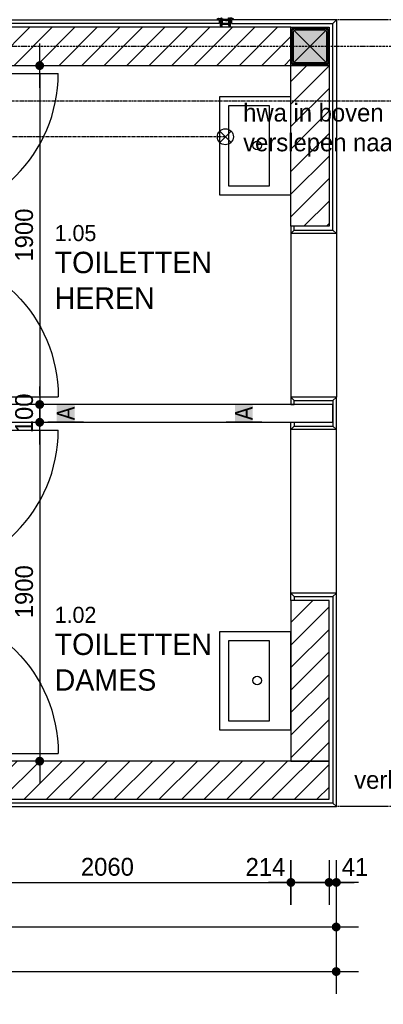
# Model space of a CAD drawing. Header units: millimetres. Extents: x -297000 to 504135, y -166520 to 252050.
# Tile 385 of 416: x 85121 to 87162, y 15654 to 21175. Entities that reach past the tile are written whole.
import ezdxf
from ezdxf.lldxf.tags import DXFTag

# ---------------------------------------------------------------- set-up
doc = ezdxf.new("R2010")
doc.units = ezdxf.units.MM
doc.header["$MEASUREMENT"] = 0
for name, pattern in [('ACAD_ISO10W100', [18, 12, -3, 0, -3]), ('CENTER', [50.8, 31.75, -6.35, 6.35, -6.35]), ('HIDDEN', [0.375, 0.25, -0.125])]:
    doc.linetypes.add(name, pattern=pattern)
doc.layers.get('Defpoints').update_dxf_attribs({"color": 6})
for name, color, linetype in [('010_D0050_D', 1, 'Continuous'), ('010_T0050_T', 4, 'Continuous'), ('010_T0100_T', 4, 'Continuous'), ('040_AXPRI_B', 9, 'CENTER'), ('068_HATCH_H', 8, 'Continuous'), ('210_WALEX_E', 2, 'Continuous'), ('210_WALEX_G', 2, 'Continuous'), ('220_WALIN_E', 1, 'Continuous'), ('220_WALIN_G', 1, 'Continuous'), ('299_CONCR_H', 251, 'Continuous'), ('299_STEEL_G', 3, 'Continuous'), ('320_DOORS_E', 8, 'Continuous'), ('320_DOORS_G', 2, 'Continuous'), ('410_WAFEX_G', 1, 'Continuous'), ('420_WAFIN_G', 1, 'Continuous'), ('520_DRAIN_E', 8, 'Continuous'), ('520_DRAIN_G', 2, 'Continuous'), ('740_SANIT_G', 1, 'Continuous')]:
    doc.layers.add(name, color=color, linetype=linetype)
doc.styles.add('VMX 1 SMALL 100', font='unvr55w.TTF', dxfattribs={"height": 100})
doc.styles.add('VMX 2 MEDIUM 50', font='unvr55w.TTF', dxfattribs={"height": 100})
tags = doc.linetypes.add('Xref BG$0$SMALL', pattern=[0.19, 0.125, -0.065]).pattern_tags.tags
tags[6:7] = [DXFTag(74, 4), DXFTag(75, 0), DXFTag(340, '0'), DXFTag(46, 1.0), DXFTag(50, 0.0), DXFTag(44, 0.0), DXFTag(45, 0.0)]
tags[4:5] = [DXFTag(74, 4), DXFTag(75, 0), DXFTag(340, '0'), DXFTag(46, 1.0), DXFTag(50, 0.0), DXFTag(44, 0.0), DXFTag(45, 0.0)]
doc.dimstyles.new('VMX 50', dxfattribs={"dimscale": 50, "dimtxt": 1, "dimasz": 1, "dimexe": 2, "dimexo": 2, "dimgap": 0.7, "dimtad": 1, "dimdec": 0, "dimdsep": 46, "dimtxsty": 'VMX 2 MEDIUM 50', "dimblk1": 'VMX-DIM-ARROW', "dimblk2": 'VMX-DIM-ARROW', "dimsah": 1, "dimcen": 1, "dimdle": 2, "dimse1": 1, "dimse2": 1, "dimclrd": 256, "dimclre": 256, "dimclrt": 256, "dimadec": 0, "dimazin": 0, "dimtm": 1e-09, "dimtfac": 1, "dimtdec": 0, "dimtmove": 2, "dimatfit": 2, "dimldrblk": 'VMX-DIM-ARROW', "dimfxl": 0, "dimtolj": 2, "dimlwd": -1, "dimarcsym": 0})

# ---------------------------------------------------------------- blocks, each defined once
blk = doc.blocks.new('VMX-DIM-ARROW')
h = blk.add_hatch(color=256)
edge = h.paths.add_edge_path()
edge.add_arc((0, 0), 0.5, 0, 360)
for p, q in [((0, 2.5), (0, -2.5)), ((-2.5, 0), (2.5, 0))]:
    blk.add_line(p, q)
blk = doc.blocks.new('*D325')
at = {"layer": '010_D0050_D'}
blk.add_line((77476, 21675), (86804, 21675), dxfattribs=at)
at = {"layer": 'Defpoints', "color": 0}
for p in [(86854, 21675), (77426, 21173), (86854, 19482)]:
    blk.add_point(p, dxfattribs=at)
at = {"layer": '010_D0050_D', "xscale": 50, "yscale": 50, "zscale": 50, "rotation": 180}
blk.add_blockref('VMX-DIM-ARROW', (77426, 21675), dxfattribs=at)
at = {"layer": '010_D0050_D', "xscale": 50, "yscale": 50, "zscale": 50}
blk.add_blockref('VMX-DIM-ARROW', (86854, 21675), dxfattribs=at)
at = {"layer": '010_D0050_D', "insert": (82140, 21761.9), "char_height": 100, "attachment_point": 5, "style": 'VMX 2 MEDIUM 50'}
blk.add_mtext('\\A2;9428', dxfattribs=at)
blk = doc.blocks.new('*D326')
at = {"layer": '010_D0050_D'}
blk.add_line((86904, 21675), (88999, 21675), dxfattribs=at)
at = {"layer": 'Defpoints', "color": 0}
for p in [(89049, 21675), (86854, 19482), (89049, 19482)]:
    blk.add_point(p, dxfattribs=at)
at = {"layer": '010_D0050_D', "xscale": 50, "yscale": 50, "zscale": 50, "rotation": 180}
blk.add_blockref('VMX-DIM-ARROW', (86854, 21675), dxfattribs=at)
at = {"layer": '010_D0050_D', "xscale": 50, "yscale": 50, "zscale": 50}
blk.add_blockref('VMX-DIM-ARROW', (89049, 21675), dxfattribs=at)
at = {"layer": '010_D0050_D', "insert": (87951.5, 21761.9), "char_height": 100, "attachment_point": 5, "style": 'VMX 2 MEDIUM 50'}
blk.add_mtext('\\A2;2195', dxfattribs=at)
blk = doc.blocks.new('*D368')
at = {"layer": '010_D0050_D'}
blk.add_line((79828, 12072.2), (86848, 12072.2), dxfattribs=at)
at = {"layer": 'Defpoints', "color": 0}
for p in [(86898, 16762), (79778, 12952), (86898, 12072.2)]:
    blk.add_point(p, dxfattribs=at)
at = {"layer": '010_D0050_D', "xscale": 50, "yscale": 50, "zscale": 50, "rotation": 180}
blk.add_blockref('VMX-DIM-ARROW', (79778, 12072.2), dxfattribs=at)
at = {"layer": '010_D0050_D', "xscale": 50, "yscale": 50, "zscale": 50}
blk.add_blockref('VMX-DIM-ARROW', (86898, 12072.2), dxfattribs=at)
at = {"layer": '010_D0050_D', "insert": (83338, 12159.1), "char_height": 100, "attachment_point": 5, "style": 'VMX 2 MEDIUM 50'}
blk.add_mtext('\\A2;7120', dxfattribs=at)
blk = doc.blocks.new('*D369')
at = {"layer": '010_D0050_D'}
blk.add_line((86948, 12072.2), (88998, 12072.2), dxfattribs=at)
at = {"layer": 'Defpoints', "color": 0}
for p in [(86898, 16762), (89048, 13105), (89048, 12072.2)]:
    blk.add_point(p, dxfattribs=at)
at = {"layer": '010_D0050_D', "xscale": 50, "yscale": 50, "zscale": 50, "rotation": 180}
blk.add_blockref('VMX-DIM-ARROW', (86898, 12072.2), dxfattribs=at)
at = {"layer": '010_D0050_D', "xscale": 50, "yscale": 50, "zscale": 50}
blk.add_blockref('VMX-DIM-ARROW', (89048, 12072.2), dxfattribs=at)
at = {"layer": '010_D0050_D', "insert": (87973, 12159.1), "char_height": 100, "attachment_point": 5, "style": 'VMX 2 MEDIUM 50'}
blk.add_mtext('\\A2;2150', dxfattribs=at)
blk = doc.blocks.new('*D432')
at = {"layer": '010_D0050_D'}
blk.add_line((82837, 16087), (86847, 16087), dxfattribs=at)
at = {"layer": 'Defpoints', "color": 0}
for p in [(82787, 16762), (86897, 16587), (86897, 16087)]:
    blk.add_point(p, dxfattribs=at)
at = {"layer": '010_D0050_D', "xscale": 50, "yscale": 50, "zscale": 50, "rotation": 180}
blk.add_blockref('VMX-DIM-ARROW', (82787, 16087), dxfattribs=at)
at = {"layer": '010_D0050_D', "xscale": 50, "yscale": 50, "zscale": 50}
blk.add_blockref('VMX-DIM-ARROW', (86897, 16087), dxfattribs=at)
at = {"layer": '010_D0050_D', "insert": (84842, 16173.9), "char_height": 100, "attachment_point": 5, "style": 'VMX 2 MEDIUM 50'}
blk.add_mtext('\\A2;4110', dxfattribs=at)
blk = doc.blocks.new('*D433')
at = {"layer": '010_D0050_D'}
blk.add_line((77477, 15837), (86847, 15837), dxfattribs=at)
at = {"layer": 'Defpoints', "color": 0}
for p in [(77427, 16542), (86897, 16542), (86897, 15837)]:
    blk.add_point(p, dxfattribs=at)
at = {"layer": '010_D0050_D', "xscale": 50, "yscale": 50, "zscale": 50, "rotation": 180}
blk.add_blockref('VMX-DIM-ARROW', (77427, 15837), dxfattribs=at)
at = {"layer": '010_D0050_D', "xscale": 50, "yscale": 50, "zscale": 50}
blk.add_blockref('VMX-DIM-ARROW', (86897, 15837), dxfattribs=at)
at = {"layer": '010_D0050_D', "insert": (82162, 15923.9), "char_height": 100, "attachment_point": 5, "style": 'VMX 2 MEDIUM 50'}
blk.add_mtext('\\A2;9470', dxfattribs=at)
blk = doc.blocks.new('*D438')
at = {"layer": '010_D0050_D'}
blk.add_line((84633, 16337), (86593, 16337), dxfattribs=at)
at = {"layer": 'Defpoints', "color": 0}
for p in [(86643, 16685.5), (84583, 16636), (86643, 16337)]:
    blk.add_point(p, dxfattribs=at)
at = {"layer": '010_D0050_D', "xscale": 50, "yscale": 50, "zscale": 50, "rotation": 180}
blk.add_blockref('VMX-DIM-ARROW', (84583, 16337), dxfattribs=at)
at = {"layer": '010_D0050_D', "xscale": 50, "yscale": 50, "zscale": 50}
blk.add_blockref('VMX-DIM-ARROW', (86643, 16337), dxfattribs=at)
at = {"layer": '010_D0050_D', "insert": (85613, 16423.9), "char_height": 100, "attachment_point": 5, "style": 'VMX 2 MEDIUM 50'}
blk.add_mtext('\\A2;2060', dxfattribs=at)
blk = doc.blocks.new('*D439')
at = {"layer": '010_D0050_D'}
blk.add_line((86693, 16337), (86807, 16337), dxfattribs=at)
at = {"layer": 'Defpoints', "color": 0}
for p in [(86643, 16685.5), (86857, 16712), (86857, 16337)]:
    blk.add_point(p, dxfattribs=at)
at = {"layer": '010_D0050_D', "xscale": 50, "yscale": 50, "zscale": 50, "rotation": 180}
blk.add_blockref('VMX-DIM-ARROW', (86643, 16337), dxfattribs=at)
at = {"layer": '010_D0050_D', "xscale": 50, "yscale": 50, "zscale": 50}
blk.add_blockref('VMX-DIM-ARROW', (86857, 16337), dxfattribs=at)
at = {"layer": '010_D0050_D', "insert": (86500, 16423.9), "char_height": 100, "attachment_point": 5, "style": 'VMX 2 MEDIUM 50'}
blk.add_mtext('\\A2;214', dxfattribs=at)
blk = doc.blocks.new('*D440')
at = {"layer": '010_D0050_D'}
for p, q in [((86807, 16337), (86757, 16337)), ((86857, 16337), (86898, 16337)), ((86948, 16337), (86998, 16337))]:
    blk.add_line(p, q, dxfattribs=at)
at = {"layer": 'Defpoints', "color": 0}
for p in [(86857, 16712), (86898, 16685.5), (86898, 16337)]:
    blk.add_point(p, dxfattribs=at)
at = {"layer": '010_D0050_D', "xscale": 50, "yscale": 50, "zscale": 50}
blk.add_blockref('VMX-DIM-ARROW', (86857, 16337), dxfattribs=at)
at = {"layer": '010_D0050_D', "xscale": 50, "yscale": 50, "zscale": 50, "rotation": 180}
blk.add_blockref('VMX-DIM-ARROW', (86898, 16337), dxfattribs=at)
at = {"layer": '010_D0050_D', "insert": (87002.5, 16423.9), "char_height": 100, "attachment_point": 5, "style": 'VMX 2 MEDIUM 50'}
blk.add_mtext('\\A2;41', dxfattribs=at)
blk = doc.blocks.new('*D452')
at = {"layer": '010_D0050_D'}
blk.add_line((85233, 20867), (85233, 19067), dxfattribs=at)
at = {"layer": 'Defpoints', "color": 0}
for p in [(83041, 20917), (83041, 19017), (85233, 19017)]:
    blk.add_point(p, dxfattribs=at)
at = {"layer": '010_D0050_D', "xscale": 50, "yscale": 50, "zscale": 50}
for p, rotation in [((85233, 20917), 90), ((85233, 19017), 270)]:
    blk.add_blockref('VMX-DIM-ARROW', p, dxfattribs=dict(at, rotation=rotation))
at = {"layer": '010_D0050_D', "insert": (85146.1, 19967), "char_height": 100, "attachment_point": 5, "rotation": 90, "style": 'VMX 2 MEDIUM 50'}
blk.add_mtext('\\A2;1900', dxfattribs=at)
blk = doc.blocks.new('*D453')
at = {"layer": '010_D0050_D'}
for p, q in [((85233, 19067), (85233, 19117)), ((85233, 19017), (85233, 18917)), ((85233, 18867), (85233, 18817))]:
    blk.add_line(p, q, dxfattribs=at)
at = {"layer": 'Defpoints', "color": 0}
for p in [(83441, 19017), (83441, 18917), (85233, 18917)]:
    blk.add_point(p, dxfattribs=at)
at = {"layer": '010_D0050_D', "xscale": 50, "yscale": 50, "zscale": 50}
for p, rotation in [((85233, 19017), 270), ((85233, 18917), 90)]:
    blk.add_blockref('VMX-DIM-ARROW', p, dxfattribs=dict(at, rotation=rotation))
at = {"layer": '010_D0050_D', "insert": (85146.1, 18967), "char_height": 100, "attachment_point": 5, "rotation": 90, "style": 'VMX 2 MEDIUM 50'}
blk.add_mtext('\\A2;100', dxfattribs=at)
blk = doc.blocks.new('*D454')
at = {"layer": '010_D0050_D'}
blk.add_line((85233, 18867), (85233, 17067), dxfattribs=at)
at = {"layer": 'Defpoints', "color": 0}
for p in [(83041, 18917), (83041, 17017), (85233, 17017)]:
    blk.add_point(p, dxfattribs=at)
at = {"layer": '010_D0050_D', "xscale": 50, "yscale": 50, "zscale": 50}
for p, rotation in [((85233, 18917), 90), ((85233, 17017), 270)]:
    blk.add_blockref('VMX-DIM-ARROW', p, dxfattribs=dict(at, rotation=rotation))
at = {"layer": '010_D0050_D', "insert": (85146.1, 17967), "char_height": 100, "attachment_point": 5, "rotation": 90, "style": 'VMX 2 MEDIUM 50'}
blk.add_mtext('\\A2;1900', dxfattribs=at)
blk = doc.blocks.new('GRID01')
at = {"layer": '040_AXPRI_B', "linetype": 'ACAD_ISO10W100'}
blk.add_line((3742, 11600), (-26942, 11600), dxfattribs=at)
blk = doc.blocks.new('WASTAFEL')
at = {"layer": '740_SANIT_G'}
for points in [[(275, 400), (-275, 400), (-275, 0), (275, 0)], [(225, 350), (-225, 350), (-225, 120), (225, 120)]]:
    blk.add_lwpolyline(points, close=True, dxfattribs=at)
blk.add_circle((1.5, 189.7), 24.3, dxfattribs=at)
blk = doc.blocks.new('*U1218')
at = {"layer": '068_HATCH_H'}
h = blk.add_hatch(dxfattribs=at)
h.set_pattern_fill('PLAST', color=256, scale=500, angle=180, style=0)
h.set_pattern_definition([(180, (0, 2838), (-2e-14, -125), []), (180, (-2e-15, 2822.38), (-2e-14, -125), []), (180, (-4e-15, 2806.75), (-2e-14, -125), [])])
h.paths.add_polyline_path([(0, 2838), (100, 2838), (100, 3838), (0, 3838)])
at = {"layer": '220_WALIN_G', "ltscale": 10}
for p, q in [((0, 2400), (0, 2600)), ((100, 2400), (100, 2600)), ((0, 1400), (0, 1600)), ((100, 1400), (100, 1600)), ((0, 400), (0, 600)), ((100, 400), (100, 600))]:
    blk.add_line(p, q, dxfattribs=at)
blk.add_lwpolyline([(0, 0), (100, 0), (100, 3838), (0, 3838)], close=True, dxfattribs=at)
at = {"layer": '220_WALIN_E', "ltscale": 10, "char_height": 100, "width": 100, "attachment_point": 5, "style": 'VMX 1 SMALL 100', "bg_fill": 1, "box_fill_scale": 1, "bg_fill_color": 255, "bg_fill_transparency": 0}
for insert in [(50, 2500), (50, 1500), (50, 500)]:
    blk.add_mtext('{\\fUnivers Condensed|b0|i0|c0|p34;A}', dxfattribs=dict(at, insert=insert))
blk = doc.blocks.new('K200x200x8+BETON')
at = {"layer": '299_CONCR_H'}
h = blk.add_hatch(color=256, dxfattribs=at)
edge = h.paths.add_edge_path()
edge.add_line((-92, -84), (-92, 84))
edge.add_arc((-84, 84), 8, 90, 180, ccw=False)
edge.add_line((-84, 92), (84, 92))
edge.add_arc((84, 84), 8, 0, 90, ccw=False)
edge.add_line((92, 84), (92, -84))
edge.add_arc((84, -84), 8, -90, 0, ccw=False)
edge.add_line((84, -92), (-84, -92))
edge.add_arc((-84, -84), 8, 180, 270, ccw=False)
at = {"layer": '299_STEEL_G'}
for points in [[(-100, -88), (-100, 88, -0.414214), (-88, 100), (88, 100, -0.414214), (100, 88), (100, -88, -0.414214), (88, -100), (-88, -100, -0.414214)], [(-92, -84), (-92, 84, -0.414214), (-84, 92), (84, 92, -0.414214), (92, 84), (92, -84, -0.414214), (84, -92), (-84, -92, -0.414214)]]:
    blk.add_lwpolyline(points, format="xyb", close=True, dxfattribs=at)
at = {"layer": 'Defpoints'}
blk.add_lwpolyline([(-100, 100), (100, 100), (100, -100), (-100, -100)], close=True, dxfattribs=at)
for points in [[(100, -100), (-100, 100)], [(100, 100), (-100, -100)]]:
    blk.add_lwpolyline(points, dxfattribs=at)
blk = doc.blocks.new('DEUR900')
at = {"layer": '320_DOORS_E'}
blk.add_arc((52.5, 108), 813, 0, 90, dxfattribs=at)
at = {"layer": '320_DOORS_G'}
blk.add_lwpolyline([(52.5, 108), (52.5, 921)], dxfattribs=at)
for points in [[(9, 0), (67, 0), (67, 63), (50, 63), (50, 114), (0, 114), (0, 90), (9, 90), (9, 0)], [(909, 0), (851, 0), (851, 63), (868, 63), (868, 114), (918, 114), (918, 90), (909, 90), (909, 0)], [(52.5, 108), (52.5, 68), (865.5, 68), (865.5, 108)]]:
    blk.add_lwpolyline(points, close=True, dxfattribs=at)
blk = doc.blocks.new('ESPERO_wandaansluiting')
at = {"layer": '220_WALIN_G', "color": 8}
for points in [[(-20, 0), (-20, -24.6), (-19.5, -25.1), (-10.4, -25.1), (-10.1, -24.8), (-10.1, -20.3), (-9.8, -20), (-7.6, -20), (-7.1, -20.5), (-7.1, -25.5, -0.414214), (-9.1, -27.5), (-47.4, -27.5), (-47.4, -42.2), (-42.3, -42.2), (-41.8, -42.7, -0.404519), (-43.8, -44.6), (-47.8, -44.6, -0.414214), (-49.8, -42.6), (-49.8, -37.8), (-51.2, -37.8), (-51.2, -35.8), (-49.8, -35.8), (-49.8, -23.3), (-52.8, -23.3, -1), (-52.8, -21.3), (-49.8, -21.3), (-49.8, -17.6), (-49.3, -17.1), (-38.6, -17.1), (-38.1, -17.6), (-38.1, -19), (-38.6, -19.5), (-39, -19.5), (-39.7, -20.3), (-41.5, -20.3), (-41.5, -19.1), (-44.7, -19.1, 1), (-44.7, -25.5), (-41.5, -25.5), (-41.5, -24.3), (-39.5, -24.3), (-39, -25.1), (-23.5, -25.1), (-23, -24.6), (-23, 0)], [(-23, 0), (-23, 24.6), (-23.5, 25.1), (-39, 25.1), (-39.5, 24.6), (-39.5, 20.1), (-39, 19.6), (-38.6, 19.6), (-38.1, 19.1), (-38.1, 18.1, -0.414214), (-39.1, 17.1), (-49.3, 17.1, -0.414214), (-49.8, 17.6), (-49.8, 17.9, -0.339455), (-49.4, 18.4), (-45.9, 19.4), (-45.9, 20.3), (-45.6, 20.6), (-44.7, 20.6), (-44.4, 20.3), (-44.4, 19.9), (-44.1, 19.6), (-42.4, 19.6), (-41.9, 20.1), (-41.9, 24.6), (-42.4, 25.1), (-44.1, 25.1), (-44.4, 24.8), (-44.4, 24.4), (-44.7, 24.1), (-45.6, 24.1), (-45.9, 24.3), (-45.9, 25.4), (-49.4, 26.3), (-49.8, 26.8), (-49.8, 35.6), (-50, 35.8), (-51.2, 35.8), (-51.2, 37.8), (-49.8, 37.8), (-49.8, 42.6, -0.414214), (-47.8, 44.6), (-43.8, 44.6, -0.404484), (-41.8, 42.7), (-42.3, 42.2), (-47.4, 42.2), (-47.4, 27.5), (-9.1, 27.5, -0.414214), (-7.1, 25.5), (-7.1, 20.5), (-7.6, 20), (-9.8, 20), (-10.1, 20.3), (-10.1, 24.6), (-10.6, 25.1), (-19.5, 25.1), (-20, 24.6), (-20, 0)], [(-38.8, 0), (-38.8, 12.1), (-43.1, 12.1, 0.090466), (-46, 15.6), (-36.6, 15.6), (-36.6, 17.2), (-25.6, 17.6, 0.312913), (-23.3, 19.3), (-24.8, 19.7, -0.283513), (-25.6, 19.1), (-38.1, 18.8), (-38.1, 17.1), (-46, 17.1, 0.697833), (-47, 14.5, -0.088145), (-44.5, 11.5), (-44.5, 7.9), (-42.9, 7.9), (-42.9, 10.6), (-40.3, 10.6), (-40.3, 0)], [(-38.8, 0), (-38.8, -12.1), (-43.1, -12.1, -0.090466), (-46, -15.6), (-36.6, -15.6), (-36.6, -17.2), (-25.6, -17.6, -0.312913), (-23.3, -19.3), (-24.8, -19.7, 0.283513), (-25.6, -19.1), (-38.1, -18.8), (-38.1, -17.1), (-46, -17.1, -0.697833), (-47, -14.5, 0.088145), (-44.5, -11.5), (-44.5, -7.9), (-42.9, -7.9), (-42.9, -10.6), (-40.3, -10.6), (-40.3, 0)]]:
    blk.add_lwpolyline(points, format="xyb", dxfattribs=at)
blk.add_lwpolyline([(-52.6, 23.3), (-52.6, 35.8), (-49.8, 35.8), (-49.8, 26.8), (-49.4, 26.3), (-45.9, 25.4), (-45.9, 24.1), (-44.4, 24.1), (-44.4, 25.1), (-42.4, 25.1), (-41.9, 24.6), (-41.9, 22.2), (-43.6, 22.2), (-43.6, 22.8), (-45.4, 22.8), (-45.4, 21.6), (-43.6, 21.6), (-43.6, 22.2), (-41.9, 22.2), (-41.9, 20.1), (-42.4, 19.6), (-44.4, 19.6), (-44.4, 20.6), (-45.9, 20.6), (-45.9, 19.4), (-50.4, 18.2), (-50.7, 18, -0.881032), (-51.9, 20.2), (-50.3, 21.4), (-50, 20.8), (-50.6, 20.1), (-50.5, 19.5), (-49.6, 19.6, 1.067654), (-49.9, 25), (-49.9, 23.3)], format="xyb", close=True, dxfattribs=at)
blk.add_lwpolyline([(-40.3, 10.6), (-42.9, 10.6), (-42.9, 7.9), (-44.5, 7.9), (-44.5, -7.9), (-42.9, -7.9), (-42.9, -10.6), (-40.3, -10.6)], close=True, dxfattribs=at)
at = {"layer": '220_WALIN_G'}
blk.add_lwpolyline([(-18, 20), (0, 20), (0, -20), (-18, -20), (-18, 20)], dxfattribs=at)
blk = doc.blocks.new('1006_X-01.01')
at = {"layer": '068_HATCH_H'}
h = blk.add_hatch(dxfattribs=at)
h.set_pattern_fill('ANSI31', color=256, scale=715, style=0)
h.set_pattern_definition([(45, (-71775, -9425), (-63.19767, 63.19767), [])])
h.paths.add_polyline_path([(5693, 7378), (9822, 7378), (9822, 7592), (9472, 7592), (9472, 9443), (11052, 9443), (11052, 7378), (15082, 7378), (15082, 7592), (11266, 7592), (11266, 11493), (14868, 11493), (14868, 11707), (5907, 11707), (5907, 11493), (9258, 11493), (9258, 7592), (5693, 7592)])
h.paths.add_polyline_path([(15082, 7592), (15082, 8492.5), (14868, 8492.5), (14868, 7592)], flags=17)
h.paths.add_polyline_path([(15082, 11493), (15082, 10591.5), (14868, 10591.5), (14868, 11493)], flags=17)
h.paths.add_polyline_path([(5693, 10593), (5693, 10703), (5907, 10703), (5907, 10593)], flags=17)
h.paths.add_polyline_path([(9472, 9593), (9472, 11493), (11052, 11493), (11052, 9593)], flags=16)
h.paths.add_polyline_path([(5693, 7592), (5693, 8493), (5907, 8493), (5907, 7592)], flags=17)
at = {"layer": '210_WALEX_E', "color": 8, "linetype": 'Xref BG$0$SMALL', "ltscale": 25}
for points in [[(14868, 10550.5), (14868, 9633)], [(15123, 10550.5), (15123, 9633)], [(14868, 8533.5), (14868, 9451)], [(15123, 8533.5), (15123, 9451)]]:
    blk.add_lwpolyline(points, dxfattribs=at)
at = {"layer": '210_WALEX_G', "ltscale": 10}
for points in [[(5693, 7378), (9822, 7378), (9822, 7592), (9472, 7592), (9472, 9443), (11052, 9443), (11052, 7378), (15082, 7378), (15082, 7592), (11266, 7592), (11266, 11493), (14868, 11493), (14868, 11707), (5907, 11707), (5907, 11493), (9258, 11493), (9258, 7592), (5693, 7592), (5693, 7378)], [(15082, 11493), (15082, 10591.5), (14868, 10591.5), (14868, 11493), (15082, 11493)], [(15082, 7592), (15082, 8492.5), (14868, 8492.5), (14868, 7592), (15082, 7592)]]:
    blk.add_lwpolyline(points, dxfattribs=at)
at = {"layer": '220_WALIN_G', "ltscale": 10}
blk.add_lwpolyline([(15082, 11493), (14868, 11493), (14868, 11707), (15082, 11707)], close=True, dxfattribs=at)
at = {"layer": '410_WAFEX_G', "color": 8, "linetype": 'HIDDEN', "ltscale": 25}
for p, q in [((17324, 11748), (15123, 11748)), ((17324, 7337), (15123, 7337))]:
    blk.add_line(p, q, dxfattribs=at)
at = {"layer": '420_WAFIN_G'}
for points in [[(14465.1, 11729), (6414.9, 11729), (6414.9, 11748), (14465.1, 11748), (14465.1, 11729)], [(14534.9, 11729), (15104, 11729), (15123, 11748), (14534.9, 11748), (14534.9, 11729)], [(15104, 10569.5), (15104, 11729), (15123, 11748), (15123, 10550.5), (15104, 10569.5)], [(14868, 10591.5), (14868, 10550.5), (14887, 10569.5), (14887, 10591.5), (14868, 10591.5)], [(15123, 9633), (14868, 9633), (14887, 9614), (15104, 9614), (15123, 9633)], [(14868, 9633), (14868, 9592), (14887, 9592), (14887, 9614), (14868, 9633)], [(15104, 9614), (15104, 9470), (15123, 9451), (15123, 9633), (15104, 9614)], [(14868, 9451), (14868, 9492), (14887, 9492), (14887, 9470), (14868, 9451)], [(15123, 9451), (14868, 9451), (14887, 9470), (15104, 9470), (15123, 9451)], [(14868, 8492.5), (14868, 8533.5), (14887, 8514.5), (14887, 8492.5), (14868, 8492.5)], [(15104, 8514.5), (15104, 7356), (15123, 7337), (15123, 8533.5), (15104, 8514.5)], [(11030, 7356), (11011, 7337), (15123, 7337), (15104, 7356), (11030, 7356)]]:
    blk.add_lwpolyline(points, dxfattribs=at)
for points in [[(15104, 10569.5), (15123, 10550.5), (14868, 10550.5), (14887, 10569.5), (15104, 10569.5)], [(15104, 8514.5), (15123, 8533.5), (14868, 8533.5), (14887, 8514.5), (15104, 8514.5)]]:
    blk.add_lwpolyline(points, close=True, dxfattribs=at)
at = {"layer": '520_DRAIN_E', "linetype": 'CENTER', "ltscale": 0.5}
for points in [[(20300, 14950), (17500, 14950.1), (17350, 14800.1), (17350, 11443), (17200, 11293), (10952, 11293)], [(14500, 11093), (10952, 11093)]]:
    blk.add_lwpolyline(points, dxfattribs=at)
at = {"layer": '520_DRAIN_G'}
for p, q in [((14468.2, 11061.2), (14531.8, 11124.8)), ((14531.8, 11061.2), (14468.2, 11124.8))]:
    blk.add_line(p, q, dxfattribs=at)
blk.add_ellipse((14500, 11093), major_axis=(-0.3, 45), ratio=1, start_param=4.704623, end_param=10.987808, dxfattribs=at)
for name, p in [('GRID01', (23200, 0)), ('K200x200x8+BETON', (14975, 11600))]:
    blk.add_blockref(name, p)
for name, p, rotation in [('ESPERO_wandaansluiting', (14500, 11707), 270), ('DEUR900', (12641, 11501), 270), ('WASTAFEL', (14868, 11042.3), 90), ('DEUR900', (12641, 9501), 270), ('WASTAFEL', (14868, 8042.3), 90)]:
    blk.add_blockref(name, p, dxfattribs=dict(rotation=rotation))
at = {"xscale": -1, "rotation": 270}
for p in [(12641, 9583), (12641, 7583)]:
    blk.add_blockref('DEUR900', p, dxfattribs=at)
at = {"layer": '220_WALIN_G', "ltscale": 10, "rotation": 90}
blk.add_blockref('*U1218', (15104, 9492), dxfattribs=at)

msp = doc.modelspace()

# ---------------------------------------------------------------- block references
msp.add_blockref('1006_X-01.01', (71775, 9425))

# ---------------------------------------------------------------- texts
at = {"layer": '010_T0050_T', "attachment_point": 1, "style": 'VMX 2 MEDIUM 50'}
for s, insert, char_height in [('{\\H0.75x;1.05\\P}TOILETTEN\\PHEREN', (85316.9, 20023.4), 120), ('{\\H0.75x;1.02\\P}TOILETTEN\\PDAMES', (85316.9, 17882.4), 120), ('verlaagd plafond', (86998, 16962), 100)]:
    msp.add_mtext(s, dxfattribs=dict(at, insert=insert, char_height=char_height))
at = {"layer": '010_T0100_T', "insert": (86375, 20703.4), "char_height": 100, "attachment_point": 1, "style": 'VMX 1 SMALL 100'}
msp.add_mtext('hwa in boven plafond\\Pverslepen naar kern', dxfattribs=at)

# ---------------------------------------------------------------- dimensions: what is measured, and where the dimension line sits
at = {"layer": '010_D0050_D'}
for base, p1, p2, picture, middle in [((86854, 21675), (77426, 21173), (86854, 19482), '*D325', (82140, 21761.9)), ((89049, 21675), (86854, 19482), (89049, 19482), '*D326', (87951.5, 21761.9)), ((86898, 12072.2), (79778, 12952), (86898, 16762), '*D368', (83338, 12159.1)), ((86897, 16087), (82787, 16762), (86897, 16587), '*D432', (84842, 16173.9)), ((89048, 12072.2), (86898, 16762), (89048, 13105), '*D369', (87973, 12159.1)), ((86643, 16337), (84583, 16636), (86643, 16685.5), '*D438', (85613, 16423.9)), ((86897, 15837), (77427, 16542), (86897, 16542), '*D433', (82162, 15923.9))]:
    dim = msp.add_linear_dim(base=base, p1=p1, p2=p2, dimstyle='VMX 50', dxfattribs=at)
    dim.commit()
    dim.dimension.update_dxf_attribs({"geometry": picture, "text_midpoint": middle})
for base, p1, p2, picture, middle in [((85233, 19017), (83041, 20917), (83041, 19017), '*D452', (85146.1, 19967)), ((85233, 17017), (83041, 18917), (83041, 17017), '*D454', (85146.1, 17967))]:
    dim = msp.add_linear_dim(base=base, p1=p1, p2=p2, angle=90, dimstyle='VMX 50', dxfattribs=at)
    dim.commit()
    dim.dimension.update_dxf_attribs({"geometry": picture, "text_midpoint": middle})
dim = msp.add_linear_dim(base=(85233, 18917), p1=(83441, 19017), p2=(83441, 18917), angle=90, dimstyle='VMX 50', dxfattribs=at)
dim.commit()
dim.dimension.update_dxf_attribs({"geometry": '*D453', "text_midpoint": (85146.1, 18967), "dimtype": 160})
for base, p1, p2, picture, middle in [((86857, 16337), (86643, 16685.5), (86857, 16712), '*D439', (86500, 16423.9)), ((86898, 16337), (86857, 16712), (86898, 16685.5), '*D440', (87002.5, 16423.9))]:
    dim = msp.add_linear_dim(base=base, p1=p1, p2=p2, dimstyle='VMX 50', dxfattribs=at)
    dim.commit()
    dim.dimension.update_dxf_attribs({"geometry": picture, "text_midpoint": middle, "dimtype": 160})

doc.saveas('drawing.dxf')
